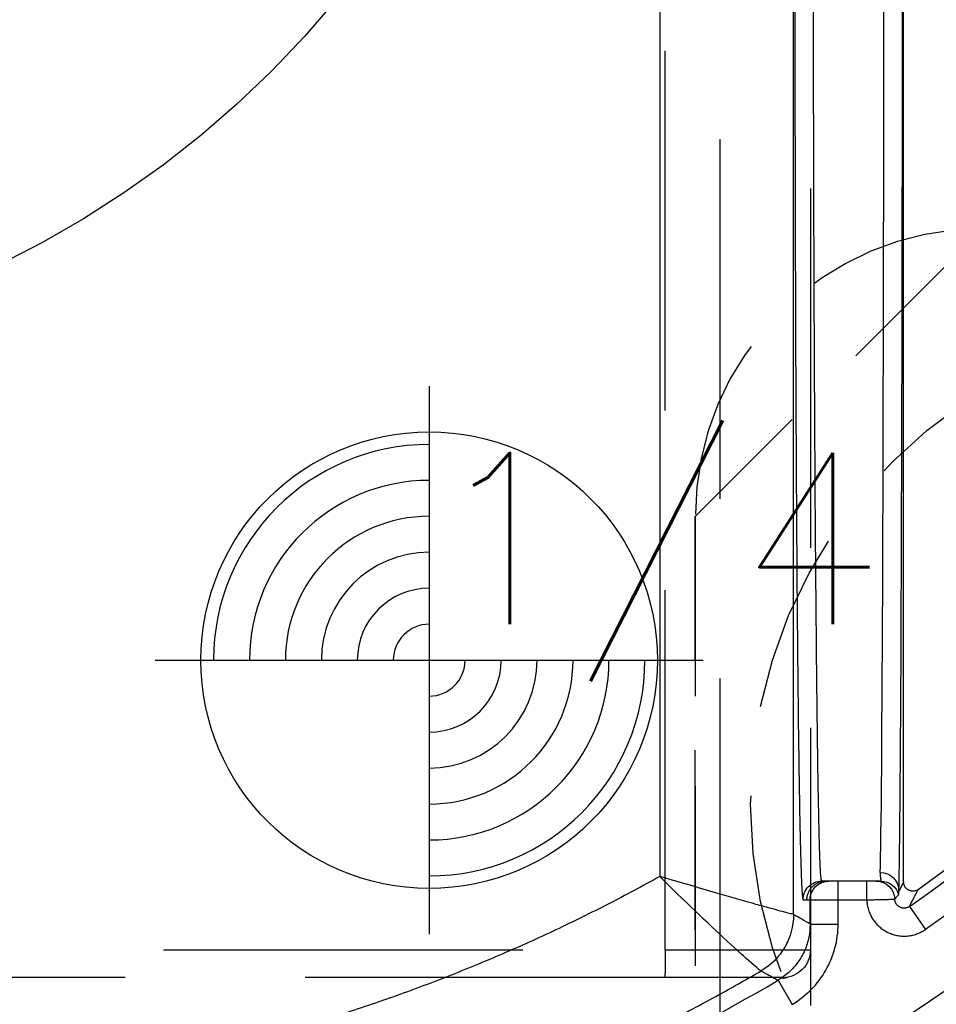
# Model space of a CAD drawing. Extents: x 2651 to 11825, y -3833 to 1075.
# Tile 374 of 656: x 4117 to 4130, y 697 to 711. Entities that reach past the tile are written whole.
import ezdxf

# ---------------------------------------------------------------- set-up
doc = ezdxf.new("R2010")
doc.units = 0
doc.header["$LTSCALE"] = 10
for name, pattern in [('CNSHID', [4, 3, -1]), ('DASHED', [0.75, 0.5, -0.25]), ('HIDDEN', [0.375, 0.25, -0.125])]:
    doc.linetypes.add(name, pattern=pattern)
doc.layers.get('0').update_dxf_attribs({"linetype": 'CONTINUOUS'})
doc.layers.get('Defpoints').update_dxf_attribs({"linetype": 'CONTINUOUS'})
for name, color, linetype in [('1', 7, 'CONTINUOUS'), ('204', 7, 'CONTINUOUS'), ('COOL', 150, 'HIDDEN'), ('DIM', 3, 'CONTINUOUS'), ('LAYER_103', 7, 'CONTINUOUS'), ('PIN', 3, 'CONTINUOUS'), ('WL1-HL', 4, 'CNSHID')]:
    doc.layers.add(name, color=color, linetype=linetype)
doc.styles.get("Standard").update_dxf_attribs({"font": 'romans.shx'})
doc.dimstyles.new('MM& INCH5', dxfattribs={"dimtxt": 5, "dimasz": 2.5, "dimexe": 1, "dimexo": 0.5, "dimtad": 0, "dimrnd": 1.38778e-17, "dimzin": 9, "dimdsep": 46, "dimtxsty": 'Standard', "dimblk": 'CLOSED', "dimcen": 0, "dimclrd": 3, "dimclre": 3, "dimclrt": 3, "dimazin": 2, "dimtfac": 0.75, "dimtofl": 0, "dimtmove": 0, "dimatfit": 3, "dimfxl": 0, "dimtolj": 1, "dimarcsym": 0})

# ---------------------------------------------------------------- blocks, each defined once
blk = doc.blocks.new('DSD')
at = {"layer": '1', "color": 6, "linetype": 'DASHED'}
for p, q in [((499.908, 528.968), (499.908, 578.104)), ((500.665, 577.737), (500.665, 520.364)), ((501.927, 577.054), (501.927, 528.968)), ((501.922, 529.325), (501.922, 529.662)), ((499.908, 528.968), (501.927, 528.968)), ((499.898, 528.58), (462.919, 528.58)), ((501.538, 528.58), (499.898, 528.58))]:
    blk.add_line(p, q, dxfattribs=at)
at = {"layer": '1', "color": 252, "linetype": 'Continuous'}
for p, q in [((501.692, 529.457), (501.692, 573.842)), ((499.831, 573.329), (499.831, 529.985)), ((502.312, 529.662), (502.312, 529.921)), ((502.711, 529.662), (502.711, 529.921)), ((501.825, 529.662), (501.923, 529.662)), ((501.923, 529.662), (501.923, 529.324)), ((501.923, 529.662), (502.312, 529.662)), ((502.312, 529.662), (502.711, 529.662)), ((502.312, 529.324), (502.312, 529.662)), ((503.303, 529.569), (503.526, 529.251)), ((501.923, 529.324), (502.312, 529.324)), ((501.477, 528.543), (501.675, 528.208))]:
    blk.add_line(p, q, dxfattribs=at)
at = {"layer": '1', "color": 7, "linetype": 'Continuous'}
for p, q in [((503.222, 529.912), (503.222, 573.144)), ((502.182, 529.921), (502.084, 529.921)), ((502.312, 529.921), (502.182, 529.921)), ((502.711, 529.921), (502.312, 529.921))]:
    blk.add_line(p, q, dxfattribs=at)
at = {"layer": '1', "color": 252, "linetype": 'Continuous'}
for radius, start, end in [(26.743, 305.0137, 346.7286), (26.617, 276.1879, 300.5226)]:
    blk.add_arc((487.959, 551.472), radius, start, end, dxfattribs=at)
at = {"layer": '1', "color": 7, "linetype": 'Continuous'}
for radius, start, end in [(26.62, 305.5251, 346.6816), (28.499, 303.3599, 336.8536)]:
    blk.add_arc((487.959, 551.472), radius, start, end, dxfattribs=at)
at = {"layer": '1', "color": 252, "linetype": 'Continuous', "extrusion": (0, 0, -1)}
for centre, radius, start, end in [((-487.959, 551.472), 27.132, 193.2714, 234.9863), ((-487.959, 551.472), 28.376, 202.1388, 263.7853), ((-486.693, 563.151), 40.124, 263.7932, 306.1972)]:
    blk.add_arc(centre, radius, start, end, dxfattribs=at)
at = {"layer": '1', "color": 110, "linetype": 'Continuous'}
for centre, radius, start, end in [((487.959, 551.472), 27.988, 276.2148, 338.982), ((486.693, 563.151), 39.735, 230.6179, 276.2068)]:
    blk.add_arc(centre, radius, start, end, dxfattribs=at)
at = {"layer": '1', "color": 6, "linetype": 'DASHED', "extrusion": (0, 0, -1)}
blk.add_arc((-501.538, 528.968), 0.389, 180, 270, dxfattribs=at)
at = {"layer": '1', "color": 7, "linetype": 'Continuous'}
blk.add_ellipse((502.89, 542.875), major_axis=(0, 12.954), ratio=0.004451, start_param=3.278184, end_param=4.712389, dxfattribs=at)
at = {"layer": '1', "color": 252, "linetype": 'Continuous'}
for centre, major_axis, ratio, start_param, end_param in [((503.149, 542.875), (0, 13.213), 0.004363, 3.278184, 4.712389), ((486.674, 563.151), (-41.149, 0), 1, 0.952596, 1.678692)]:
    blk.add_ellipse(centre, major_axis=major_axis, ratio=ratio, start_param=start_param, end_param=end_param, dxfattribs=at)
at = {"layer": '1', "color": 252, "linetype": 'Continuous', "extrusion": (0, 0, -1)}
for centre, major_axis, ratio, start_param, end_param in [((502.897, 529.785), (0.259, -0.008), 0.990677, 4.68095, 6.251152), ((502.084, 529.662), (0, -0.259), 0.999962, 1.570796, 3.141593), ((502.182, 529.662), (0, -0.259), 0.999962, 1.570796, 3.141593), ((502.841, 529.662), (0, -0.259), 0.999989, 3.141593, 4.678393), ((502.905, 529.662), (0, -0.259), 0.999977, 3.141593, 4.431029), ((500.785, 529.457), (0.452, 0.786), 0.999949, 1.049185, 2.092408), ((500.785, 529.457), (-0.106, 0.901), 0.999761, 1.688035, 2.731247)]:
    blk.add_ellipse(centre, major_axis=major_axis, ratio=ratio, start_param=start_param, end_param=end_param, dxfattribs=at)
at = {"layer": '1', "color": 6, "linetype": 'DASHED', "extrusion": (0, 0, -1)}
for centre in [(502.137, 529.662), (502.181, 529.662)]:
    blk.add_ellipse(centre, major_axis=(0, -0.259), ratio=0.999914, start_param=1.570796, end_param=3.141593, dxfattribs=at)
at = {"layer": '1', "color": 252, "linetype": 'Continuous'}
for points, weights in [([(501.71, 542.875), (501.71, 535.135), (501.757, 529.662), (501.825, 529.662)], [1, 0.804737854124, 0.804737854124, 1]), ([(499.831, 529.985), (496.958, 528.39), (493.826, 527.396), (490.56, 527.041)], [1, 0.98681524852, 0.98681524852, 1])]:
    blk.add_rational_spline(points, weights, degree=3, dxfattribs=at)
for points, knots in [([(502.084, 529.921), (502.082, 529.925), (502.077, 529.934), (502.071, 530.005), (502.064, 530.115), (502.058, 530.267), (502.052, 530.458), (502.046, 530.686), (502.041, 530.947), (502.035, 531.241), (502.03, 531.564), (502.025, 531.915), (502.021, 532.29), (502.016, 532.688), (502.012, 533.107), (502.008, 533.544), (502.004, 533.997), (502, 534.464), (501.996, 534.942), (501.993, 535.431), (501.99, 535.928), (501.987, 536.43), (501.985, 536.938), (501.982, 537.448), (501.98, 537.959), (501.978, 538.471), (501.976, 538.981), (501.974, 539.488), (501.973, 539.991), (501.972, 540.489), (501.971, 540.981), (501.97, 541.466), (501.969, 541.943), (501.969, 542.412), (501.969, 542.722), (501.969, 542.875)], [0, 0, 0, 0, 0.038023, 0.075563, 0.112621, 0.149196, 0.185289, 0.2209, 0.256028, 0.290673, 0.324837, 0.358517, 0.391715, 0.424431, 0.456664, 0.488415, 0.519683, 0.550468, 0.580772, 0.610592, 0.63993, 0.668786, 0.697159, 0.72505, 0.752458, 0.779383, 0.805826, 0.831787, 0.857265, 0.88226, 0.906773, 0.930804, 0.954352, 0.977417, 1, 1, 1, 1]), ([(501.241, 528.674), (501.229, 528.672), (501.039, 528.838), (500.499, 529.336), (500.161, 529.659), (499.831, 529.985)], [0, 0, 0, 0, 0.5, 0.5, 1, 1, 1, 1]), ([(501.691, 529.457), (501.685, 529.459), (501.672, 529.462), (501.596, 529.482), (501.48, 529.513), (501.319, 529.557), (501.053, 529.63), (500.572, 529.772), (500.103, 529.907), (499.831, 529.985)], [0, 0, 0, 0, 0.097521, 0.196244, 0.296336, 0.397955, 0.501256, 0.710965, 1, 1, 1, 1]), ([(502.711, 529.662), (502.711, 529.65), (502.712, 529.638), (502.714, 529.615), (502.716, 529.603), (502.721, 529.569), (502.732, 529.523), (502.748, 529.48), (502.763, 529.448), (502.768, 529.438), (502.779, 529.417), (502.785, 529.407), (502.804, 529.378), (502.818, 529.359), (502.84, 529.332), (502.848, 529.324), (502.864, 529.307), (502.872, 529.299), (502.899, 529.275), (502.935, 529.246), (502.975, 529.223), (503.006, 529.207), (503.017, 529.202), (503.038, 529.193), (503.049, 529.189), (503.082, 529.178), (503.105, 529.171), (503.15, 529.162), (503.173, 529.159), (503.22, 529.156), (503.267, 529.157), (503.313, 529.163), (503.347, 529.17), (503.358, 529.173), (503.381, 529.179), (503.392, 529.183), (503.425, 529.195), (503.467, 529.213), (503.507, 529.237), (503.526, 529.251)], [0, 0, 0, 0, 0.03125, 0.03125, 0.0625, 0.0625, 0.125, 0.1875, 0.1875, 0.21875, 0.21875, 0.25, 0.25, 0.3125, 0.3125, 0.34375, 0.34375, 0.375, 0.375, 0.4375, 0.5, 0.5, 0.53125, 0.53125, 0.5625, 0.5625, 0.625, 0.625, 0.6875, 0.6875, 0.75, 0.8125, 0.8125, 0.84375, 0.84375, 0.875, 0.875, 0.9375, 1, 1, 1, 1]), ([(501.923, 529.324), (501.92, 529.263), (501.912, 529.138), (501.853, 528.957), (501.758, 528.791), (501.632, 528.647), (501.528, 528.578), (501.477, 528.543)], [0, 0, 0, 0, 0.195653, 0.397798, 0.602202, 0.804347, 1, 1, 1, 1]), ([(501.675, 528.208), (501.772, 528.266), (501.86, 528.335), (502.017, 528.494), (502.086, 528.585), (502.197, 528.778), (502.24, 528.884), (502.297, 529.1), (502.312, 529.211), (502.312, 529.324)], [0, 0, 0, 0, 0.25, 0.25, 0.5, 0.5, 0.75, 0.75, 1, 1, 1, 1]), ([(490.803, 525.238), (491.196, 525.286), (491.969, 525.38), (493.103, 525.584), (494.191, 525.824), (495.234, 526.101), (496.23, 526.409), (497.179, 526.743), (498.082, 527.099), (498.938, 527.473), (499.748, 527.862), (500.513, 528.258), (501.002, 528.537), (501.241, 528.674)], [0, 0, 0, 0, 0.107215, 0.211168, 0.31186, 0.409292, 0.503461, 0.59437, 0.682018, 0.766405, 0.847531, 0.925396, 1, 1, 1, 1]), ([(501.241, 528.674), (501.263, 528.662), (501.284, 528.65), (501.363, 528.606), (501.42, 528.575), (501.477, 528.543)], [0, 0, 0, 0, 0.272285, 0.272285, 1, 1, 1, 1])]:
    blk.add_open_spline(points, degree=3, knots=knots, dxfattribs=at)
at = {"layer": '1', "color": 7, "linetype": 'Continuous'}
for points, knots in [([(491.031, 523.143), (490.723, 523.11), (490.262, 523.065), (489.722, 523.022), (489.491, 523.006), (489.337, 522.996), (489.259, 522.991), (488.565, 522.948), (487.331, 522.9), (485.483, 522.913), (484.252, 522.979), (483.33, 523.049), (482.869, 523.09), (482.331, 523.146), (482.101, 523.172), (481.947, 523.19), (481.87, 523.2), (481.18, 523.284), (479.961, 523.463), (478.157, 523.812), (476.376, 524.241), (474.619, 524.75), (472.886, 525.339), (471.176, 526.008), (470.052, 526.508), (469.354, 526.838), (469.215, 526.905), (469.007, 527.006), (468.937, 527.04), (468.799, 527.109), (468.453, 527.281), (468.11, 527.458), (467.292, 527.892), (466.216, 528.495), (464.646, 529.472), (463.628, 530.172), (463.127, 530.534)], [0, 0, 0, 0, 0.03125, 0.046875, 0.054688, 0.054688, 0.0625, 0.0625, 0.125, 0.1875, 0.25, 0.25, 0.28125, 0.296875, 0.304688, 0.304688, 0.3125, 0.3125, 0.375, 0.4375, 0.5, 0.5625, 0.625, 0.6875, 0.75, 0.75, 0.765625, 0.765625, 0.773438, 0.773438, 0.78125, 0.8125, 0.8125, 0.875, 0.9375, 1, 1, 1, 1]), ([(502.897, 530.042), (502.897, 530.021), (502.898, 530.004), (502.899, 529.981), (502.9, 529.974), (502.901, 529.962), (502.902, 529.956), (502.904, 529.942), (502.905, 529.938), (502.905, 529.933), (502.906, 529.927), (502.91, 529.919), (502.904, 529.921)], [0, 0, 0, 0, 0.25, 0.25, 0.375, 0.375, 0.5, 0.5, 0.75, 0.75, 0.875, 1, 1, 1, 1]), ([(502.841, 529.921), (502.836, 529.921), (502.823, 529.921), (502.779, 529.921), (502.753, 529.921), (502.745, 529.921), (502.732, 529.921), (502.728, 529.921), (502.72, 529.921), (502.715, 529.921), (502.711, 529.921)], [0, 0, 0, 0, 0.1875, 0.375, 0.6875, 0.875, 0.875, 0.9375, 0.9375, 1, 1, 1, 1]), ([(502.905, 529.921), (502.892, 529.921), (502.88, 529.921), (502.859, 529.921), (502.849, 529.921), (502.841, 529.921)], [0, 0, 0, 0, 0.5, 0.5, 1, 1, 1, 1]), ([(503.427, 529.807), (503.422, 529.803), (503.412, 529.797), (503.401, 529.792), (503.394, 529.789), (503.389, 529.788), (503.384, 529.787), (503.376, 529.784), (503.367, 529.783), (503.359, 529.783), (503.354, 529.782), (503.35, 529.782), (503.345, 529.783), (503.337, 529.783), (503.326, 529.785), (503.314, 529.788), (503.307, 529.79), (503.302, 529.792), (503.298, 529.794), (503.29, 529.798), (503.282, 529.803), (503.276, 529.807), (503.272, 529.81), (503.268, 529.813), (503.265, 529.816), (503.259, 529.821), (503.251, 529.83), (503.244, 529.839), (503.24, 529.846), (503.238, 529.85), (503.235, 529.855), (503.232, 529.863), (503.229, 529.871), (503.226, 529.879), (503.225, 529.883), (503.224, 529.888), (503.224, 529.893), (503.223, 529.9), (503.222, 529.906), (503.222, 529.912)], [0, 0, 0, 0, 0.0625, 0.125, 0.125, 0.15625, 0.15625, 0.1875, 0.25, 0.25, 0.28125, 0.28125, 0.3125, 0.3125, 0.375, 0.4375, 0.4375, 0.46875, 0.46875, 0.5, 0.5625, 0.5625, 0.59375, 0.59375, 0.625, 0.625, 0.6875, 0.75, 0.75, 0.78125, 0.78125, 0.8125, 0.875, 0.875, 0.90625, 0.90625, 0.9375, 0.9375, 1, 1, 1, 1]), ([(503.154, 529.734), (503.156, 529.739), (503.156, 529.744), (503.156, 529.748), (503.156, 529.753), (503.156, 529.758), (503.156, 529.77), (503.156, 529.777), (503.157, 529.785)], [0, 0, 0, 0, 0.25, 0.5, 0.5, 0.75, 0.75, 1, 1, 1, 1]), ([(502.711, 529.662), (502.724, 529.662), (502.737, 529.662), (502.756, 529.663), (502.762, 529.663), (502.775, 529.663), (502.781, 529.663), (502.812, 529.664), (502.836, 529.664), (502.865, 529.665), (502.871, 529.665), (502.882, 529.665), (502.888, 529.665), (502.905, 529.666), (502.916, 529.666), (502.947, 529.667), (502.967, 529.667), (503.003, 529.668), (503.019, 529.668), (503.036, 529.669), (503.041, 529.669), (503.047, 529.669), (503.056, 529.669), (503.07, 529.67), (503.079, 529.67), (503.084, 529.67), (503.1, 529.671)], [0, 0, 0, 0, 0.0625, 0.0625, 0.09375, 0.09375, 0.125, 0.125, 0.25, 0.25, 0.28125, 0.28125, 0.3125, 0.3125, 0.375, 0.375, 0.5, 0.5, 0.625, 0.625, 0.65625, 0.65625, 0.6875, 0.75, 0.8125, 1, 1, 1, 1]), ([(503.303, 529.569), (503.299, 529.566), (503.289, 529.56), (503.278, 529.555), (503.267, 529.551), (503.261, 529.549), (503.25, 529.547), (503.239, 529.545), (503.227, 529.545), (503.215, 529.546), (503.21, 529.547), (503.198, 529.549), (503.193, 529.551), (503.185, 529.553), (503.181, 529.555), (503.177, 529.556), (503.172, 529.558), (503.166, 529.562), (503.156, 529.568), (503.147, 529.575), (503.141, 529.58), (503.138, 529.583), (503.134, 529.587), (503.128, 529.593), (503.123, 529.6), (503.119, 529.607), (503.117, 529.611), (503.114, 529.615), (503.112, 529.619), (503.109, 529.625), (503.105, 529.636), (503.102, 529.647), (503.102, 529.652), (503.101, 529.657), (503.1, 529.661), (503.1, 529.666), (503.1, 529.671)], [0, 0, 0, 0, 0.0625, 0.125, 0.125, 0.1875, 0.1875, 0.25, 0.3125, 0.3125, 0.375, 0.375, 0.4375, 0.4375, 0.46875, 0.46875, 0.5, 0.5, 0.5625, 0.625, 0.625, 0.65625, 0.65625, 0.6875, 0.75, 0.75, 0.78125, 0.78125, 0.8125, 0.8125, 0.875, 0.9375, 0.9375, 0.96875, 0.96875, 1, 1, 1, 1])]:
    blk.add_open_spline(points, degree=3, knots=knots, dxfattribs=at)
at = {"layer": '1', "color": 252, "linetype": 'Continuous'}
for points in [[(503.222, 529.912), (503.2, 529.87), (503.178, 529.827), (503.157, 529.785)], [(503.303, 529.569), (503.345, 529.648), (503.386, 529.727), (503.427, 529.807)], [(501.923, 529.324), (501.846, 529.368), (501.769, 529.413), (501.692, 529.457)]]:
    blk.add_open_spline(points, degree=3, dxfattribs=at)
at = {"layer": '1', "color": 7, "linetype": 'Continuous'}
for points in [[(503.1, 529.671), (503.116, 529.692), (503.134, 529.713), (503.154, 529.734)], [(501.692, 529.457), (501.691, 529.457), (501.691, 529.457), (501.691, 529.457)], [(501.241, 528.674), (501.241, 528.674), (501.241, 528.674), (501.241, 528.674)]]:
    blk.add_open_spline(points, degree=3, dxfattribs=at)
at = {"layer": '1', "color": 6, "linetype": 'DASHED'}
for points in [[(462.929, 528.968), (499.908, 528.968)], [(501.539, 528.572), (501.609, 528.586)]]:
    blk.add_open_spline(points, degree=1, dxfattribs=at)
blk.add_open_spline([(499.908, 528.968), (499.908, 528.867), (499.907, 528.766), (499.904, 528.622), (499.902, 528.579), (499.897, 528.58)], degree=3, knots=[0, 0, 0, 0, 0.5, 0.5, 1, 1, 1, 1], dxfattribs=at)
blk.add_rational_spline([(501.927, 528.971), (501.927, 528.966), (501.927, 528.647), (501.927, 528.191)], [1, 0.804737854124, 0.804737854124, 1], degree=3, dxfattribs=at)
blk = doc.blocks.new('*D109')
at = {"layer": 'Defpoints', "color": 0}
for p in [(4086.684, 927.642), (4086.684, 894.882), (4171.684, 387.642)]:
    blk.add_point(p, dxfattribs=at)
at = {"layer": 'DIM', "color": 3, "lineweight": -2}
blk.add_line((4086.684, 895.382), (4086.684, 927.642), dxfattribs=at)
at = {"layer": 'DIM', "color": 3, "insert": (4086.684, 948.624), "char_height": 5, "attachment_point": 5, "rotation": 90}
blk.add_mtext('\\A1;85 [3.346]', dxfattribs=at)
blk = doc.blocks.new('_Closed')
at = {"color": 0, "linetype": 'ByBlock', "lineweight": -2}
for p, q in [((-1, 0.1667), (0, 0)), ((-1, 0.1667), (-1, -0.1667)), ((0, 0), (-1, -0.1667)), ((0, 0), (-1, 0))]:
    blk.add_line(p, q, dxfattribs=at)
blk = doc.blocks.new('*D110')
at = {"layer": 'Defpoints', "color": 0}
for p in [(4064.684, 927.642), (4064.684, 906.842), (4171.684, 387.642)]:
    blk.add_point(p, dxfattribs=at)
at = {"layer": 'DIM', "color": 3, "lineweight": -2}
blk.add_line((4064.684, 907.342), (4064.684, 927.642), dxfattribs=at)
at = {"layer": 'DIM', "color": 3, "insert": (4064.684, 950.648), "char_height": 5, "attachment_point": 5, "rotation": 90}
blk.add_mtext('\\A1;107 [4.213]', dxfattribs=at)
blk = doc.blocks.new('*D111')
at = {"layer": 'Defpoints', "color": 0}
for p in [(4051.684, 927.642), (4051.684, 912.642), (4171.684, 387.642)]:
    blk.add_point(p, dxfattribs=at)
at = {"layer": 'DIM', "color": 3, "lineweight": -2}
blk.add_line((4051.684, 913.142), (4051.684, 927.642), dxfattribs=at)
at = {"layer": 'DIM', "color": 3, "insert": (4051.684, 950.648), "char_height": 5, "attachment_point": 5, "rotation": 90}
blk.add_mtext('\\A1;120 [4.724]', dxfattribs=at)
blk = doc.blocks.new('*D112')
at = {"layer": 'Defpoints', "color": 0}
for p in [(3974.684, 927.642), (3974.684, 892.822), (4171.684, 387.642)]:
    blk.add_point(p, dxfattribs=at)
at = {"layer": 'DIM', "color": 3, "lineweight": -2}
blk.add_line((3974.684, 893.322), (3974.684, 927.642), dxfattribs=at)
at = {"layer": 'DIM', "color": 3, "insert": (3974.684, 950.648), "char_height": 5, "attachment_point": 5, "rotation": 90}
blk.add_mtext('\\A1;197 [7.756]', dxfattribs=at)
blk = doc.blocks.new('*D113')
at = {"layer": 'Defpoints', "color": 0}
for p in [(3966.684, 927.642), (3971.684, 807.17), (4171.684, 387.642)]:
    blk.add_point(p, dxfattribs=at)
at = {"layer": 'DIM', "color": 3, "lineweight": -2}
for p, q in [((3966.684, 922.642), (3966.684, 927.642)), ((3971.684, 917.642), (3966.684, 922.642)), ((3971.684, 807.67), (3971.684, 917.642))]:
    blk.add_line(p, q, dxfattribs=at)
at = {"layer": 'DIM', "color": 3, "insert": (3966.684, 951.005), "char_height": 5, "attachment_point": 5, "rotation": 90}
blk.add_mtext('\\A1;200 [7.874]', dxfattribs=at)
blk = doc.blocks.new('*D114')
at = {"layer": 'Defpoints', "color": 0}
for p in [(3931.684, 927.642), (3931.684, 912.642), (4171.684, 387.642)]:
    blk.add_point(p, dxfattribs=at)
at = {"layer": 'DIM', "color": 3, "lineweight": -2}
blk.add_line((3931.684, 913.142), (3931.684, 927.642), dxfattribs=at)
at = {"layer": 'DIM', "color": 3, "insert": (3931.684, 951.005), "char_height": 5, "attachment_point": 5, "rotation": 90}
blk.add_mtext('\\A1;240 [9.449]', dxfattribs=at)
blk = doc.blocks.new('*D115')
at = {"layer": 'Defpoints', "color": 0}
for p in [(3896.684, 927.642), (3896.684, 910.642), (4171.684, 387.642)]:
    blk.add_point(p, dxfattribs=at)
at = {"layer": 'DIM', "color": 3, "lineweight": -2}
blk.add_line((3896.684, 911.142), (3896.684, 927.642), dxfattribs=at)
at = {"layer": 'DIM', "color": 3, "insert": (3896.684, 953.386), "char_height": 5, "attachment_point": 5, "rotation": 90}
blk.add_mtext('\\A1;275 [10.827]', dxfattribs=at)
blk = doc.blocks.new('*D122')
at = {"layer": 'Defpoints', "color": 0}
for p in [(3881.004, 912.642), (3898.684, 912.642), (4171.684, 387.642)]:
    blk.add_point(p, dxfattribs=at)
at = {"layer": 'DIM', "color": 3, "lineweight": -2}
blk.add_line((3898.184, 912.642), (3881.004, 912.642), dxfattribs=at)
at = {"layer": 'DIM', "color": 3, "insert": (3855.26, 912.642), "char_height": 5, "attachment_point": 5}
blk.add_mtext('\\A1;525 [20.669]', dxfattribs=at)
blk = doc.blocks.new('*D123')
at = {"layer": 'Defpoints', "color": 0}
for p in [(3857.842, 862.642), (3869.984, 862.642), (4171.684, 387.642)]:
    blk.add_point(p, dxfattribs=at)
at = {"layer": 'DIM', "color": 3, "lineweight": -2}
blk.add_line((3869.484, 862.642), (3857.842, 862.642), dxfattribs=at)
at = {"layer": 'DIM', "color": 3, "insert": (3832.098, 862.642), "char_height": 5, "attachment_point": 5}
blk.add_mtext('\\A1;475 [18.701]', dxfattribs=at)
blk = doc.blocks.new('*D124')
at = {"layer": 'Defpoints', "color": 0}
for p in [(3941.504, 859.642), (3857.842, 854.642), (4171.684, 387.642)]:
    blk.add_point(p, dxfattribs=at)
at = {"layer": 'DIM', "color": 3, "lineweight": -2}
for p, q in [((3867.842, 859.642), (3862.842, 854.642)), ((3941.004, 859.642), (3867.842, 859.642)), ((3862.842, 854.642), (3857.842, 854.642))]:
    blk.add_line(p, q, dxfattribs=at)
at = {"layer": 'DIM', "color": 3, "insert": (3832.098, 854.642), "char_height": 5, "attachment_point": 5}
blk.add_mtext('\\A1;472 [18.583]', dxfattribs=at)
blk = doc.blocks.new('*D125')
at = {"layer": 'Defpoints', "color": 0}
for p in [(3870.047, 797.642), (3962.156, 797.642), (4171.684, 387.642)]:
    blk.add_point(p, dxfattribs=at)
at = {"layer": 'DIM', "color": 3, "lineweight": -2}
blk.add_line((3961.656, 797.642), (3870.047, 797.642), dxfattribs=at)
at = {"layer": 'DIM', "color": 3, "insert": (3844.303, 797.642), "char_height": 5, "attachment_point": 5}
blk.add_mtext('\\A1;410 [16.142]', dxfattribs=at)
blk = doc.blocks.new('*D126')
at = {"layer": 'Defpoints', "color": 0}
for p in [(3870.047, 832.642), (4069.264, 832.642), (4171.684, 387.642)]:
    blk.add_point(p, dxfattribs=at)
at = {"layer": 'DIM', "color": 3, "lineweight": -2}
blk.add_line((4068.764, 832.642), (3870.047, 832.642), dxfattribs=at)
at = {"layer": 'DIM', "color": 3, "insert": (3846.684, 832.642), "char_height": 5, "attachment_point": 5}
blk.add_mtext('\\A1;445 [17.52]', dxfattribs=at)
blk = doc.blocks.new('*D127')
at = {"layer": 'Defpoints', "color": 0}
for p in [(3857.842, 879.642), (4071.444, 879.642), (4171.684, 387.642)]:
    blk.add_point(p, dxfattribs=at)
at = {"layer": 'DIM', "color": 3, "lineweight": -2}
blk.add_line((4070.944, 879.642), (3857.842, 879.642), dxfattribs=at)
at = {"layer": 'DIM', "color": 3, "insert": (3834.479, 879.642), "char_height": 5, "attachment_point": 5}
blk.add_mtext('\\A1;492 [19.37]', dxfattribs=at)
blk = doc.blocks.new('*D128')
at = {"layer": 'Defpoints', "color": 0}
for p in [(3857.842, 899.642), (4057.484, 899.642), (4171.684, 387.642)]:
    blk.add_point(p, dxfattribs=at)
at = {"layer": 'DIM', "color": 3, "lineweight": -2}
blk.add_line((4056.984, 899.642), (3857.842, 899.642), dxfattribs=at)
at = {"layer": 'DIM', "color": 3, "insert": (3832.098, 899.642), "char_height": 5, "attachment_point": 5}
blk.add_mtext('\\A1;512 [20.157]', dxfattribs=at)
blk = doc.blocks.new('*D129')
at = {"layer": 'Defpoints', "color": 0}
for p in [(3870.047, 743.242), (4076.434, 743.242), (4171.684, 387.642)]:
    blk.add_point(p, dxfattribs=at)
at = {"layer": 'DIM', "color": 3, "lineweight": -2}
blk.add_line((4075.934, 743.242), (3870.047, 743.242), dxfattribs=at)
at = {"layer": 'DIM', "color": 3, "insert": (3849.065, 743.242), "char_height": 5, "attachment_point": 5}
blk.add_mtext('\\A1;355.6 [14]', dxfattribs=at)
blk = doc.blocks.new('*D130')
at = {"layer": 'Defpoints', "color": 0}
for p in [(3870.047, 762.642), (3896.684, 762.642), (4171.684, 387.642)]:
    blk.add_point(p, dxfattribs=at)
at = {"layer": 'DIM', "color": 3, "lineweight": -2}
blk.add_line((3896.184, 762.642), (3870.047, 762.642), dxfattribs=at)
at = {"layer": 'DIM', "color": 3, "insert": (3844.303, 762.642), "char_height": 5, "attachment_point": 5}
blk.add_mtext('\\A1;375 [14.764]', dxfattribs=at)
blk = doc.blocks.new('*D131')
at = {"layer": 'Defpoints', "color": 0}
for p in [(3870.047, 719.642), (3896.684, 719.642), (4171.684, 387.642)]:
    blk.add_point(p, dxfattribs=at)
at = {"layer": 'DIM', "color": 3, "lineweight": -2}
blk.add_line((3896.184, 719.642), (3870.047, 719.642), dxfattribs=at)
at = {"layer": 'DIM', "color": 3, "insert": (3844.303, 719.642), "char_height": 5, "attachment_point": 5}
blk.add_mtext('\\A1;332 [13.071]', dxfattribs=at)
blk = doc.blocks.new('*D156')
at = {"layer": 'Defpoints', "color": 0}
for p in [(4095.484, 927.642), (4095.484, 766.102), (4171.684, 387.642)]:
    blk.add_point(p, dxfattribs=at)
at = {"layer": 'DIM', "color": 3, "lineweight": -2}
blk.add_line((4095.484, 766.602), (4095.484, 927.642), dxfattribs=at)
at = {"layer": 'DIM', "color": 3, "insert": (4095.484, 943.862), "char_height": 5, "attachment_point": 5, "rotation": 90}
blk.add_mtext('\\A1;76.2 [3]', dxfattribs=at)
blk = doc.blocks.new('*D157')
at = {"layer": 'Defpoints', "color": 0}
for p in [(4103.484, 927.642), (4096.684, 860.062), (4171.684, 387.642)]:
    blk.add_point(p, dxfattribs=at)
at = {"layer": 'DIM', "color": 3, "lineweight": -2}
for p, q in [((4103.484, 922.642), (4103.484, 927.642)), ((4096.684, 917.642), (4103.484, 922.642)), ((4096.684, 860.562), (4096.684, 917.642))]:
    blk.add_line(p, q, dxfattribs=at)
at = {"layer": 'DIM', "color": 3, "insert": (4103.484, 948.624), "char_height": 5, "attachment_point": 5, "rotation": 90}
blk.add_mtext('\\A1;75 [2.953]', dxfattribs=at)
blk = doc.blocks.new('117')
at = {"layer": 'WL1-HL'}
for radius in [13.87, 10.3]:
    blk.add_circle((254.95, 1693.104), radius, dxfattribs=at)
blk = doc.blocks.new('A$C257357D5')
at = {"layer": 'COOL'}
blk.add_circle((-61, 32), 9.5, dxfattribs=at)
blk.add_blockref('117', (-315.95, -1661.104), dxfattribs=at)
blk = doc.blocks.new('*U6', base_point=(965.4695, 1808.9548))
blk.add_circle((965.4695, 1808.9548), 0.5)
for radius, start, end in [(0.4724, 90, 180), (0.3937, 90, 180), (0.315, 90, 180), (0.2362, 90, 180), (0.1575, 90, 180), (0.0787, 90, 180), (0.0787, 270, 0), (0.1575, 270, 0), (0.2362, 270, 0), (0.315, 270, 0), (0.3937, 270, 0), (0.4724, 270, 0)]:
    blk.add_arc((965.4695, 1808.9548), radius, start, end)
at = {"layer": 'PIN'}
for p, q in [((965.4695, 1809.5548), (965.4695, 1808.3548)), ((964.8695, 1808.9548), (966.0695, 1808.9548))]:
    blk.add_line(p, q, dxfattribs=at)
blk = doc.blocks.new('A$C7E3E5291')
at = {"layer": '204', "color": 6, "linetype": 'HIDDEN'}
for p, q in [((-41.3, 20), (-45.3, 16)), ((-45.3, 16), (-45.3, -16))]:
    blk.add_line(p, q, dxfattribs=at)
blk.add_circle((-37.8, 12), 6.73, dxfattribs=at)
at = {"layer": 'LAYER_103', "color": 6, "linetype": 'HIDDEN'}
blk.add_line((-45.3, -16), (-45.3, 16), dxfattribs=at)
blk.add_arc((-41.3, 16), 4, 90, 180, dxfattribs=at)

msp = doc.modelspace()

# ---------------------------------------------------------------- block references
at = {"layer": 'DIM'}
for name, p in [('DSD', (3626.059, 168.648)), ('A$C257357D5', (4171.684, 687.642)), ('A$C7E3E5291', (4171.684, 687.642))]:
    msp.add_blockref(name, p, dxfattribs=at)
at = {"layer": 'PIN', "xscale": 6.35, "yscale": 6.35, "zscale": 6.35}
msp.add_blockref('*U6', (4122.684, 701.642), dxfattribs=at)

# ---------------------------------------------------------------- texts
at = {"layer": 'PIN', "color": 4}
msp.add_text('1/4', height=2.3813, dxfattribs=at).set_placement((4122.684, 702.142))

# ---------------------------------------------------------------- dimensions: what is measured, and where the dimension line sits
at = {"layer": 'DIM'}
for feature_location, offset, dtype, picture, middle in [((3896.684, 910.642), (0, 17), 1, '*D115', (3896.684, 953.386)), ((3931.684, 912.642), (0, 15), 1, '*D114', (3931.684, 951.005)), ((3971.684, 807.17), (-5, 120.472), 1, '*D113', (3966.684, 951.005)), ((3974.684, 892.822), (0, 34.82), 1, '*D112', (3974.684, 950.648)), ((4051.684, 912.642), (0, 15), 1, '*D111', (4051.684, 950.648)), ((4064.684, 906.842), (0, 20.8), 1, '*D110', (4064.684, 950.648)), ((4086.684, 894.882), (0, 32.76), 1, '*D109', (4086.684, 948.624)), ((4096.684, 860.062), (6.8, 67.58), 1, '*D157', (4103.484, 948.624)), ((4095.484, 766.102), (0, 161.54), 1, '*D156', (4095.484, 943.862)), ((3898.684, 912.642), (-17.68, 0), 0, '*D122', (3855.26, 912.642)), ((4057.484, 899.642), (-199.642, 0), 0, '*D128', (3832.098, 899.642)), ((4071.444, 879.642), (-213.602, 0), 0, '*D127', (3834.479, 879.642)), ((3869.984, 862.642), (-12.142, 0), 0, '*D123', (3832.098, 862.642)), ((3941.504, 859.642), (-83.662, -5), 0, '*D124', (3832.098, 854.642)), ((4069.264, 832.642), (-199.217, 0), 0, '*D126', (3846.684, 832.642)), ((3962.156, 797.642), (-92.109, 0), 0, '*D125', (3844.303, 797.642)), ((3896.684, 762.642), (-26.637, 0), 0, '*D130', (3844.303, 762.642)), ((4076.434, 743.242), (-206.387, 0), 0, '*D129', (3849.065, 743.242)), ((3896.684, 719.642), (-26.637, 0), 0, '*D131', (3844.303, 719.642))]:
    dim = msp.add_ordinate_dim(feature_location=feature_location, offset=offset, dtype=dtype, origin=(4171.684, 387.642), dimstyle='MM& INCH5', dxfattribs=at)
    dim.commit()
    dim.dimension.update_dxf_attribs({"geometry": picture, "text_midpoint": middle})

doc.saveas('drawing.dxf')
